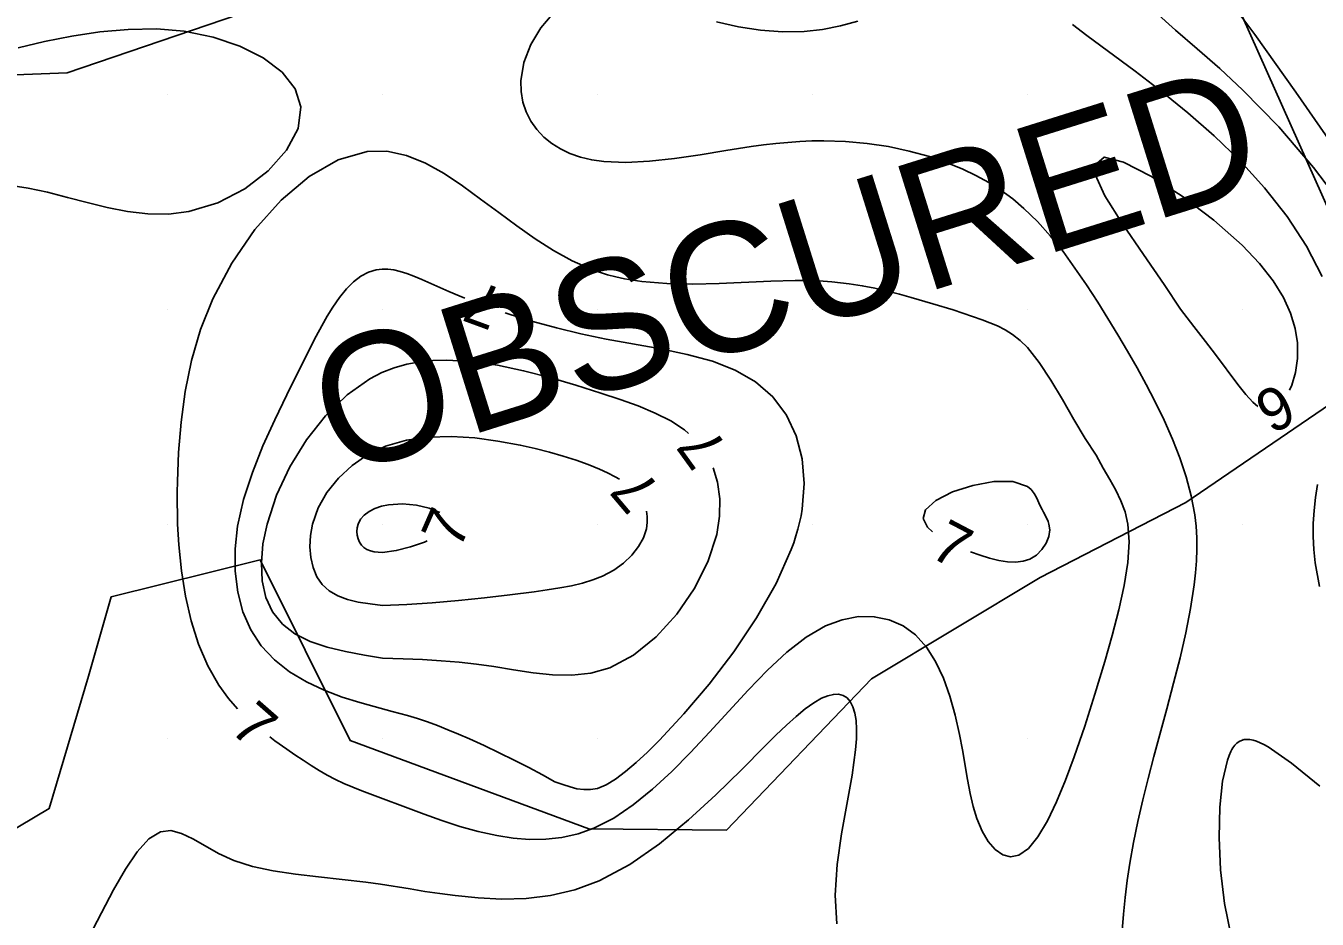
# Model space of a CAD drawing. Extents: x 2602990 to 2605851, y 618069 to 619180.
# Drawn here: x 2603933.4 to 2603993.5, y 618561.6 to 618603.2 of the extents above; entities that cross this region are included whole.
import ezdxf

# ---------------------------------------------------------------- set-up
doc = ezdxf.new("R2010")
doc.units = 0
for name, color, linetype in [('DTM Contours Minor', 7, 'Continuous'), ('DTM Contours Minor Text', 7, 'Continuous'), ('Exist DTM Breakline', 7, 'Continuous'), ('Exist DTM Crownline', 7, 'Continuous'), ('Exist DTM QL2 LIDAR Elevation Point', 7, 'Continuous'), ('Exist Roads EOP', 7, 'Continuous'), ('PH Exist DTM Obscure Area', 7, 'Continuous'), ('PH Exist DTM Obscure Area Text', 7, 'Continuous')]:
    doc.layers.add(name, color=color, linetype=linetype)

msp = doc.modelspace()

# ---------------------------------------------------------------- linework, layer by layer
at = {"layer": 'DTM Contours Minor'}
for points in [[(2603989.694, 618603.962), (2603990.571, 618602.791), (2603992.481, 618600.104), (2603994.495, 618597.202)], [(2603984.408, 618561.079), (2603984.473, 618561.843), (2603984.55, 618562.622), (2603984.644, 618563.414), (2603984.761, 618564.218), (2603984.931, 618565.185), (2603985.134, 618566.166), (2603985.364, 618567.16), (2603985.615, 618568.165), (2603985.882, 618569.181), (2603986.483, 618571.399), (2603986.801, 618572.592), (2603987.101, 618573.777), (2603987.369, 618574.942), (2603987.593, 618576.077), (2603987.761, 618577.173), (2603987.823, 618577.736), (2603987.864, 618578.288), (2603987.882, 618578.83), (2603987.876, 618579.365), (2603987.844, 618579.897), (2603987.785, 618580.426), (2603987.624, 618581.31), (2603987.391, 618582.194), (2603987.096, 618583.077), (2603986.748, 618583.959), (2603986.357, 618584.838), (2603985.93, 618585.714), (2603985.525, 618586.495), (2603985.101, 618587.272), (2603984.662, 618588.044), (2603984.209, 618588.81), (2603983.744, 618589.57), (2603983.271, 618590.322), (2603982.747, 618591.13), (2603982.21, 618591.918), (2603981.656, 618592.679), (2603981.079, 618593.401), (2603980.474, 618594.076), (2603979.838, 618594.694), (2603979.314, 618595.133), (2603978.767, 618595.534), (2603978.198, 618595.897), (2603977.605, 618596.226), (2603976.989, 618596.522), (2603976.349, 618596.787), (2603975.445, 618597.101), (2603974.504, 618597.361), (2603973.535, 618597.566), (2603972.544, 618597.714), (2603971.54, 618597.805), (2603970.529, 618597.837), (2603969.974, 618597.829), (2603969.418, 618597.805), (2603968.859, 618597.765), (2603968.296, 618597.712), (2603967.726, 618597.645), (2603967.149, 618597.567), (2603965.967, 618597.385), (2603964.77, 618597.192), (2603963.582, 618597.015), (2603962.423, 618596.883), (2603961.317, 618596.824), (2603960.287, 618596.868), (2603959.728, 618596.951), (2603959.204, 618597.077), (2603958.718, 618597.247), (2603958.272, 618597.458), (2603957.868, 618597.71), (2603957.508, 618598.003), (2603957.174, 618598.357), (2603956.897, 618598.752), (2603956.681, 618599.182), (2603956.529, 618599.642), (2603956.446, 618600.127), (2603956.437, 618600.634), (2603956.578, 618601.477), (2603956.894, 618602.314), (2603957.36, 618603.097), (2603957.89, 618603.709)], [(2603965.541, 618603.372), (2603966.555, 618603.148), (2603967.581, 618602.986), (2603968.605, 618602.903), (2603969.616, 618602.919), (2603970.464, 618603.02), (2603971.295, 618603.189), (2603972.11, 618603.409)], [(2603985.936, 618603.839), (2603986.886, 618602.987), (2603987.895, 618602.116), (2603988.947, 618601.197), (2603990.027, 618600.2), (2603991.688, 618598.492), (2603993.31, 618596.602), (2603994.83, 618594.595)], [(2603933.045, 618602.17), (2603934.271, 618602.453), (2603935.544, 618602.705), (2603936.845, 618602.903), (2603938.162, 618603.023), (2603939.477, 618603.042), (2603940.775, 618602.936), (2603942.115, 618602.667), (2603943.36, 618602.247), (2603944.45, 618601.695), (2603945.325, 618601.027), (2603945.928, 618600.261), (2603946.199, 618599.415), (2603946.067, 618598.416), (2603945.535, 618597.405), (2603944.683, 618596.447), (2603943.588, 618595.608), (2603942.329, 618594.951), (2603940.984, 618594.543), (2603940.035, 618594.431), (2603939.084, 618594.444), (2603938.136, 618594.554), (2603937.194, 618594.736), (2603936.259, 618594.961), (2603935.337, 618595.203), (2603934.412, 618595.44), (2603933.504, 618595.641), (2603932.617, 618595.779)], [(2603982.101, 618603.246), (2603982.768, 618602.741), (2603985.007, 618601.073), (2603986.225, 618600.142), (2603987.464, 618599.141), (2603988.692, 618598.07), (2603989.877, 618596.926), (2603991.034, 618595.653), (2603992.078, 618594.315), (2603992.978, 618592.932), (2603993.704, 618591.521)], [(2603983.202, 618583.202), (2603982.682, 618583.989), (2603982.158, 618584.874), (2603981.629, 618585.798), (2603981.093, 618586.703), (2603980.55, 618587.528), (2603980, 618588.216), (2603979.656, 618588.55), (2603979.31, 618588.822), (2603978.96, 618589.042), (2603978.607, 618589.222), (2603978.252, 618589.374), (2603977.894, 618589.51), (2603977.448, 618589.668), (2603976.996, 618589.821), (2603976.538, 618589.969), (2603975.598, 618590.257), (2603974.584, 618590.552), (2603974.04, 618590.701), (2603973.481, 618590.843), (2603972.905, 618590.974), (2603972.311, 618591.089), (2603971.699, 618591.184), (2603971.307, 618591.232), (2603970.906, 618591.27), (2603970.496, 618591.3), (2603970.075, 618591.32), (2603969.641, 618591.332), (2603969.195, 618591.334), (2603968.065, 618591.308), (2603965.66, 618591.203), (2603964.434, 618591.173), (2603963.227, 618591.193), (2603962.061, 618591.287), (2603961.652, 618591.345), (2603961.25, 618591.417), (2603960.855, 618591.504), (2603960.467, 618591.607), (2603960.084, 618591.727), (2603959.705, 618591.864), (2603958.822, 618592.259), (2603957.954, 618592.738), (2603957.098, 618593.283), (2603956.249, 618593.875), (2603955.405, 618594.495), (2603954.562, 618595.124), (2603953.714, 618595.741), (2603952.858, 618596.311), (2603951.991, 618596.794), (2603951.108, 618597.152), (2603950.204, 618597.348), (2603949.275, 618597.343), (2603947.935, 618596.958), (2603946.587, 618596.176), (2603945.279, 618595.068), (2603944.062, 618593.703), (2603942.985, 618592.15), (2603942.098, 618590.481), (2603941.535, 618589.054), (2603941.115, 618587.61), (2603940.818, 618586.165), (2603940.623, 618584.737), (2603940.51, 618583.339), (2603940.457, 618581.99), (2603940.449, 618581.481), (2603940.447, 618580.981), (2603940.453, 618580.487), (2603940.466, 618579.999), (2603940.489, 618579.513), (2603940.52, 618579.03), (2603940.644, 618577.824), (2603940.836, 618576.64), (2603941.101, 618575.497), (2603941.443, 618574.414), (2603941.866, 618573.411), (2603942.376, 618572.508), (2603942.838, 618571.878), (2603943.257, 618571.409)], [(2603990.722, 618585.468), (2603990.49, 618585.669), (2603990.164, 618586.031), (2603989.789, 618586.502), (2603988.751, 618587.89), (2603988.289, 618588.501), (2603987.747, 618589.201), (2603987.115, 618590), (2603986.356, 618591.157), (2603985.394, 618592.539), (2603984.415, 618593.97), (2603983.603, 618595.271), (2603983.145, 618596.266), (2603983.223, 618596.777)], [(2603983.223, 618596.777), (2603983.575, 618597.079), (2603984.471, 618596.846), (2603985.735, 618596.198), (2603987.194, 618595.257), (2603988.672, 618594.144), (2603989.995, 618592.98), (2603990.8, 618592.133), (2603991.432, 618591.325), (2603991.909, 618590.552), (2603992.245, 618589.814), (2603992.456, 618589.108), (2603992.557, 618588.432), (2603992.56, 618587.712), (2603992.465, 618587.048), (2603992.293, 618586.459), (2603992.189, 618586.232)], [(2603958.013, 618568.013), (2603957.437, 618568.329), (2603956.798, 618568.665), (2603956.117, 618569.012), (2603955.417, 618569.357), (2603954.718, 618569.691), (2603954.043, 618570), (2603953.525, 618570.227), (2603953.03, 618570.433), (2603952.552, 618570.621), (2603952.085, 618570.791), (2603951.622, 618570.946), (2603951.157, 618571.089), (2603950.445, 618571.284), (2603949.325, 618571.581), (2603948.935, 618571.692), (2603948.113, 618571.953), (2603947.277, 618572.271), (2603946.455, 618572.657), (2603945.675, 618573.122), (2603944.964, 618573.676), (2603944.351, 618574.333), (2603943.868, 618575.079), (2603943.505, 618575.918), (2603943.263, 618576.836), (2603943.14, 618577.816), (2603943.138, 618578.845), (2603943.256, 618579.906), (2603943.536, 618581.152), (2603943.941, 618582.404), (2603944.434, 618583.644), (2603944.98, 618584.853), (2603945.544, 618586.014), (2603946.647, 618588.23), (2603946.91, 618588.747), (2603947.167, 618589.232), (2603947.422, 618589.683), (2603947.679, 618590.099), (2603947.995, 618590.551), (2603948.319, 618590.944), (2603948.652, 618591.274), (2603948.994, 618591.536), (2603949.346, 618591.726), (2603949.708, 618591.839), (2603949.974, 618591.871), (2603950.248, 618591.865), (2603950.53, 618591.826), (2603950.823, 618591.756), (2603951.129, 618591.66), (2603951.449, 618591.542), (2603951.823, 618591.388), (2603953.084, 618590.831), (2603953.557, 618590.627), (2603953.825, 618590.516)], [(2603955.703, 618589.829), (2603955.942, 618589.748), (2603956.987, 618589.431), (2603958.085, 618589.133), (2603959.226, 618588.859), (2603960.399, 618588.613), (2603962.943, 618588.154), (2603964.175, 618587.898), (2603965.341, 618587.58), (2603966.41, 618587.168), (2603967.352, 618586.628), (2603968.152, 618585.924), (2603968.784, 618585.077), (2603969.243, 618584.108), (2603969.523, 618583.039), (2603969.618, 618581.893), (2603969.522, 618580.692), (2603969.467, 618580.384), (2603969.401, 618580.075), (2603969.322, 618579.762), (2603969.231, 618579.448), (2603969.128, 618579.131), (2603969.014, 618578.811), (2603968.308, 618577.232), (2603967.395, 618575.632), (2603966.335, 618574.058), (2603965.188, 618572.556), (2603964.016, 618571.17), (2603962.88, 618569.946), (2603962.324, 618569.392), (2603961.797, 618568.901), (2603961.299, 618568.479), (2603960.832, 618568.133), (2603960.399, 618567.871), (2603960, 618567.7), (2603959.671, 618567.645), (2603959.355, 618567.644), (2603959.041, 618567.687), (2603958.72, 618567.769), (2603958.381, 618567.88), (2603958.013, 618568.013)], [(2603945.35, 618575.35), (2603944.886, 618575.914), (2603944.573, 618576.589), (2603944.401, 618577.355), (2603944.359, 618578.192), (2603944.436, 618579.081), (2603944.623, 618580), (2603945.064, 618581.344), (2603945.683, 618582.664), (2603946.454, 618583.914), (2603947.35, 618585.045), (2603948.345, 618586.01), (2603949.411, 618586.762), (2603949.97, 618587.048), (2603950.542, 618587.271), (2603951.128, 618587.437), (2603951.727, 618587.549), (2603952.342, 618587.612), (2603952.972, 618587.63), (2603954.138, 618587.564), (2603955.341, 618587.392), (2603956.562, 618587.137), (2603957.783, 618586.82), (2603958.988, 618586.466), (2603960.158, 618586.096), (2603961.049, 618585.802), (2603961.895, 618585.499), (2603962.683, 618585.17), (2603963.403, 618584.803), (2603964.041, 618584.382), (2603964.228, 618584.215)], [(2603947.182, 618577.182), (2603946.945, 618577.548), (2603946.771, 618577.973), (2603946.661, 618578.444), (2603946.618, 618578.947), (2603946.644, 618579.47), (2603946.742, 618580), (2603947.008, 618580.753), (2603947.413, 618581.473), (2603947.942, 618582.14), (2603948.583, 618582.734), (2603949.32, 618583.235), (2603950.141, 618583.624), (2603951.111, 618583.903), (2603952.14, 618584.046), (2603953.206, 618584.074), (2603954.287, 618584.007), (2603955.359, 618583.867), (2603956.401, 618583.674), (2603957.097, 618583.518), (2603957.765, 618583.347), (2603958.401, 618583.164), (2603959.001, 618582.971), (2603959.563, 618582.767), (2603960.084, 618582.557), (2603960.465, 618582.385), (2603960.815, 618582.207), (2603961.018, 618582.089)], [(2603944.76, 618570.093), (2603944.99, 618569.919), (2603945.54, 618569.527), (2603945.923, 618569.261), (2603946.299, 618569.006), (2603946.672, 618568.764), (2603947.046, 618568.535), (2603947.424, 618568.32), (2603947.81, 618568.119), (2603948.204, 618567.935), (2603948.61, 618567.761), (2603949.031, 618567.593), (2603951.93, 618566.5), (2603952.749, 618566.207), (2603953.592, 618565.933), (2603954.451, 618565.693), (2603955.319, 618565.502), (2603956.078, 618565.387), (2603956.836, 618565.329), (2603957.593, 618565.338), (2603958.346, 618565.422), (2603959.093, 618565.589), (2603959.833, 618565.85), (2603960.756, 618566.322), (2603961.664, 618566.933), (2603962.562, 618567.661), (2603963.449, 618568.482), (2603964.328, 618569.372), (2603965.202, 618570.309), (2603966.103, 618571.301), (2603967.002, 618572.278), (2603967.9, 618573.201), (2603968.8, 618574.032), (2603969.702, 618574.731), (2603970.608, 618575.26), (2603971.378, 618575.55), (2603972.137, 618575.693), (2603972.872, 618575.691), (2603973.569, 618575.547), (2603974.213, 618575.264), (2603974.79, 618574.843), (2603975.298, 618574.28), (2603975.729, 618573.602), (2603976.091, 618572.832), (2603976.392, 618571.994), (2603976.638, 618571.114), (2603976.839, 618570.213), (2603976.971, 618569.499), (2603977.205, 618568.115), (2603977.329, 618567.464), (2603977.47, 618566.853), (2603977.641, 618566.292), (2603977.886, 618565.711), (2603978.177, 618565.227), (2603978.502, 618564.856), (2603978.853, 618564.615), (2603979.219, 618564.52), (2603979.592, 618564.589), (2603980.044, 618564.906), (2603980.49, 618565.452), (2603980.928, 618566.189), (2603981.357, 618567.081), (2603981.775, 618568.089), (2603982.18, 618569.174), (2603982.428, 618569.881), (2603982.671, 618570.603), (2603982.909, 618571.338), (2603983.142, 618572.084), (2603983.371, 618572.84), (2603983.597, 618573.604), (2603983.938, 618574.811), (2603984.247, 618576.004), (2603984.499, 618577.15), (2603984.671, 618578.219), (2603984.738, 618579.18), (2603984.675, 618580), (2603984.545, 618580.57), (2603984.352, 618581.086), (2603984.11, 618581.578), (2603983.829, 618582.075), (2603983.523, 618582.607), (2603983.202, 618583.202)], [(2603965.384, 618582.611), (2603965.588, 618581.951), (2603965.693, 618581.18), (2603965.678, 618580.364), (2603965.542, 618579.513), (2603965.131, 618578.247), (2603964.5, 618576.99), (2603963.687, 618575.806), (2603962.734, 618574.756), (2603961.68, 618573.904), (2603960.565, 618573.311), (2603959.691, 618573.06), (2603958.805, 618572.962), (2603957.909, 618572.98), (2603957.004, 618573.079), (2603956.091, 618573.22), (2603955.172, 618573.369), (2603954.371, 618573.479), (2603953.558, 618573.568), (2603952.723, 618573.639), (2603951.858, 618573.693), (2603950.953, 618573.731), (2603950, 618573.755), (2603949.151, 618573.907), (2603948.28, 618574.072), (2603947.427, 618574.274), (2603946.629, 618574.538), (2603945.924, 618574.888), (2603945.35, 618575.35)], [(2603980.683, 618580.683), (2603980.596, 618580.856), (2603980.421, 618581.24), (2603980.311, 618581.43), (2603980.175, 618581.604), (2603980, 618581.752), (2603979.324, 618581.975), (2603978.433, 618581.978), (2603977.453, 618581.803), (2603976.511, 618581.496), (2603975.735, 618581.103), (2603975.251, 618580.667), (2603975.146, 618580.255), (2603975.344, 618579.854), (2603975.588, 618579.639)], [(2603993.5, 618581.848), (2603993.402, 618581.236), (2603993.333, 618580.631), (2603993.296, 618580.027), (2603993.291, 618579.423), (2603993.319, 618578.814), (2603993.382, 618578.198), (2603993.579, 618577.09)], [(2603962.274, 618580.607), (2603962.315, 618580.357), (2603962.316, 618580.074), (2603962.274, 618579.786), (2603962.135, 618579.366), (2603961.908, 618578.952), (2603961.599, 618578.555), (2603961.212, 618578.186), (2603960.754, 618577.856), (2603960.23, 618577.577), (2603959.785, 618577.401), (2603959.306, 618577.256), (2603958.792, 618577.134), (2603958.243, 618577.031), (2603957.661, 618576.939), (2603957.046, 618576.854), (2603955.926, 618576.71), (2603954.743, 618576.573), (2603953.528, 618576.448), (2603952.311, 618576.343), (2603951.125, 618576.263), (2603950, 618576.216), (2603949.415, 618576.282), (2603948.871, 618576.372), (2603948.37, 618576.498), (2603947.919, 618576.668), (2603947.521, 618576.892), (2603947.182, 618577.182)], [(2603949.014, 618579.014), (2603948.93, 618579.155), (2603948.865, 618579.313), (2603948.824, 618579.482), (2603948.808, 618579.657), (2603948.819, 618579.832), (2603948.86, 618580), (2603948.975, 618580.223), (2603949.149, 618580.419), (2603949.374, 618580.587), (2603949.643, 618580.725), (2603949.946, 618580.83), (2603950.277, 618580.902), (2603950.924, 618580.945), (2603951.576, 618580.888), (2603952.174, 618580.747), (2603952.657, 618580.544)], [(2603977.347, 618578.713), (2603977.794, 618578.552), (2603978.24, 618578.417), (2603978.666, 618578.313), (2603979.07, 618578.249), (2603979.448, 618578.231), (2603979.795, 618578.267), (2603980.108, 618578.367), (2603980.418, 618578.559), (2603980.672, 618578.817), (2603980.864, 618579.115), (2603980.987, 618579.428), (2603981.034, 618579.732), (2603980.997, 618580), (2603980.962, 618580.115), (2603980.915, 618580.223), (2603980.74, 618580.555), (2603980.683, 618580.683)], [(2603952.079, 618579.226), (2603951.947, 618579.163), (2603951.305, 618578.938), (2603950.635, 618578.77), (2603950, 618578.676), (2603949.794, 618578.688), (2603949.604, 618578.715), (2603949.431, 618578.759), (2603949.274, 618578.823), (2603949.135, 618578.907), (2603949.014, 618579.014)], [(2603936.338, 618560.775), (2603936.917, 618561.902), (2603937.48, 618562.976), (2603938.032, 618563.944), (2603938.578, 618564.754), (2603939.123, 618565.351), (2603939.672, 618565.684), (2603940.146, 618565.733), (2603940.64, 618565.605), (2603941.167, 618565.351), (2603941.739, 618565.023), (2603942.371, 618564.67), (2603943.075, 618564.345), (2603943.953, 618564.064), (2603944.916, 618563.857), (2603945.944, 618563.704), (2603947.017, 618563.58), (2603948.115, 618563.465), (2603949.217, 618563.336), (2603949.906, 618563.238), (2603951.278, 618563.02), (2603951.968, 618562.909), (2603952.665, 618562.804), (2603953.372, 618562.709), (2603954.451, 618562.6), (2603955.553, 618562.549), (2603956.673, 618562.58), (2603957.804, 618562.716), (2603958.939, 618562.981), (2603960.073, 618563.396), (2603961.496, 618564.157), (2603962.888, 618565.126), (2603964.231, 618566.232), (2603965.506, 618567.404), (2603966.696, 618568.57), (2603967.782, 618569.659), (2603968.3, 618570.17), (2603968.785, 618570.635), (2603969.239, 618571.047), (2603969.663, 618571.398), (2603970.057, 618571.683), (2603970.421, 618571.895), (2603970.707, 618572.014), (2603970.971, 618572.075), (2603971.21, 618572.078), (2603971.423, 618572.023), (2603971.607, 618571.91), (2603971.76, 618571.738), (2603971.882, 618571.502), (2603971.97, 618571.208), (2603972.026, 618570.858), (2603972.05, 618570.454), (2603972.042, 618570), (2603972.004, 618569.498), (2603971.839, 618568.318), (2603971.355, 618565.592), (2603971.155, 618564.154), (2603971.061, 618562.738), (2603971.132, 618561.399)], [(2603989.474, 618560.818), (2603989.17, 618562.348), (2603988.987, 618563.907), (2603988.915, 618565.422), (2603988.948, 618566.825), (2603989.079, 618568.044), (2603989.3, 618569.008), (2603989.379, 618569.229), (2603989.466, 618569.422), (2603989.513, 618569.508), (2603989.561, 618569.586), (2603989.65, 618569.706), (2603989.745, 618569.804), (2603989.849, 618569.881), (2603989.96, 618569.936), (2603990.08, 618569.97), (2603990.21, 618569.982), (2603990.347, 618569.973), (2603990.495, 618569.943), (2603990.653, 618569.894), (2603990.822, 618569.824), (2603991.002, 618569.736), (2603991.194, 618569.629), (2603992.28, 618568.877), (2603993.599, 618567.801)]]:
    msp.add_lwpolyline(points, dxfattribs=at)
at = {"layer": 'Exist DTM Breakline'}
msp.add_spline([(2603647.352, 618520.802), (2603704.337, 618541.966), (2603758.983, 618562.663), (2603811.118, 618582.434), (2603865.604, 618602.567), (2603913.966, 618621.231), (2603963.574, 618640.143), (2603974.725, 618636.355), (2603978.77, 618630.138), (2603971.844, 618627.992), (2603956.88, 618621.982), (2603923.969, 618609.772), (2603877.426, 618591.796), (2603827.273, 618571.857), (2603776.875, 618552.809), (2603720.479, 618530.104), (2603675.109, 618514.176), (2603657.355, 618505.354), (2603640.368, 618498.804), (2603619.191, 618491.366), (2603591.676, 618480.386)], degree=3, dxfattribs=at)
at = {"layer": 'Exist DTM Crownline'}
msp.add_spline([(2603233.488, 618380.754), (2603285.185, 618400.095), (2603335.457, 618418.629), (2603390.812, 618439.069), (2603440.087, 618457.325), (2603493.996, 618477.231), (2603542.655, 618495.301), (2603600.808, 618516.867), (2603653.659, 618536.362), (2603706.222, 618555.742), (2603764.811, 618577.593), (2603823.52, 618599.847), (2603878.564, 618620.56), (2603937.951, 618643.078), (2603997.369, 618665.789), (2604036.209, 618680.665), (2604055.311, 618688.017)], degree=3, dxfattribs=at)
at = {"layer": 'Exist DTM QL2 LIDAR Elevation Point'}
for p, q in [((2603940, 618600), (2603940, 618600)), ((2603950, 618600), (2603950, 618600)), ((2603960, 618600), (2603960, 618600)), ((2603970, 618600), (2603970, 618600)), ((2603980, 618600), (2603980, 618600)), ((2603940, 618590), (2603940, 618590)), ((2603950, 618590), (2603950, 618590)), ((2603960, 618590), (2603960, 618590)), ((2603970, 618590), (2603970, 618590)), ((2603980, 618590), (2603980, 618590)), ((2603990, 618590), (2603990, 618590)), ((2603940, 618580), (2603940, 618580)), ((2603950, 618580), (2603950, 618580)), ((2603960, 618580), (2603960, 618580)), ((2603970, 618580), (2603970, 618580)), ((2603980, 618580), (2603980, 618580)), ((2603990, 618580), (2603990, 618580)), ((2603940, 618570), (2603940, 618570)), ((2603950, 618570), (2603950, 618570)), ((2603960, 618570), (2603960, 618570)), ((2603970, 618570), (2603970, 618570)), ((2603980, 618570), (2603980, 618570)), ((2603990, 618570), (2603990, 618570))]:
    msp.add_line(p, q, dxfattribs=at)
at = {"layer": 'Exist Roads EOP'}
for points in [[(2603230.17, 618389.98), (2603282.929, 618409.597), (2603332.773, 618427.868), (2603388.167, 618448.413), (2603437.203, 618466.721), (2603490.778, 618486.527), (2603539.039, 618504.558), (2603597.451, 618526.156), (2603651.053, 618545.972), (2603705.208, 618566.084), (2603762.02, 618587.183), (2603820.334, 618609.162), (2603876.341, 618629.99), (2603934.909, 618652.28), (2603996.409, 618675.568), (2604033.216, 618689.957), (2604052.01, 618697.199)], [(2604034.633, 618668.486), (2603984.89, 618650.123), (2603936.767, 618631.654), (2603888.195, 618613.335), (2603837.766, 618594.258), (2603782.918, 618573.705), (2603731.939, 618554.39), (2603671.126, 618532.171), (2603621.822, 618514.106), (2603561.545, 618491.877), (2603506.421, 618471.293), (2603452.163, 618451.33), (2603398.364, 618431.316), (2603341.431, 618410.355), (2603281.65, 618388.199), (2603223.033, 618366.475), (2603185.717, 618352.612)]]:
    msp.add_spline(points, degree=3, dxfattribs=at)
at = {"layer": 'PH Exist DTM Obscure Area'}
msp.add_lwpolyline([(2603908.097, 618596.875), (2603916.675, 618598.063), (2603925.238, 618600.615), (2603935.325, 618601.003), (2603944.019, 618603.966), (2603949.149, 618608.525), (2603952.722, 618618.111), (2603960.339, 618619.834), (2603964.836, 618620.158), (2603969.864, 618621.716), (2603978.364, 618629.722), (2603997.117, 618587.66), (2603987.374, 618581.003), (2603980.595, 618577.517), (2603972.739, 618572.791), (2603966.001, 618565.759), (2603959.59, 618565.822), (2603948.498, 618569.924), (2603944.311, 618578.331), (2603937.375, 618576.616), (2603936.326, 618572.922), (2603934.487, 618566.764), (2603926.766, 618562.176), (2603919.177, 618557.998)], dxfattribs=at)

# ---------------------------------------------------------------- texts
at = {"layer": 'DTM Contours Minor Text'}
for s, rotation, p in [('7', 159.89296, (2603955.716, 618590.871)), ('6', 207.50585, (2603991.738, 618586.612)), ('7', 125.80468, (2603966.097, 618583.538)), ('7', 130.28924, (2603962.987, 618581.624)), ('7', 66.32806, (2603953.57, 618578.755)), ('7', 332.25181, (2603975.382, 618578.52)), ('7', 318.80887, (2603942.83, 618570.397))]:
    msp.add_text(s, height=2, rotation=rotation, dxfattribs=at).set_placement(p)
at = {"layer": 'PH Exist DTM Obscure Area Text'}
msp.add_text('OBSCURED', height=6, rotation=17.42237, dxfattribs=at).set_placement((2603947.939, 618582.189))

doc.saveas('drawing.dxf')
